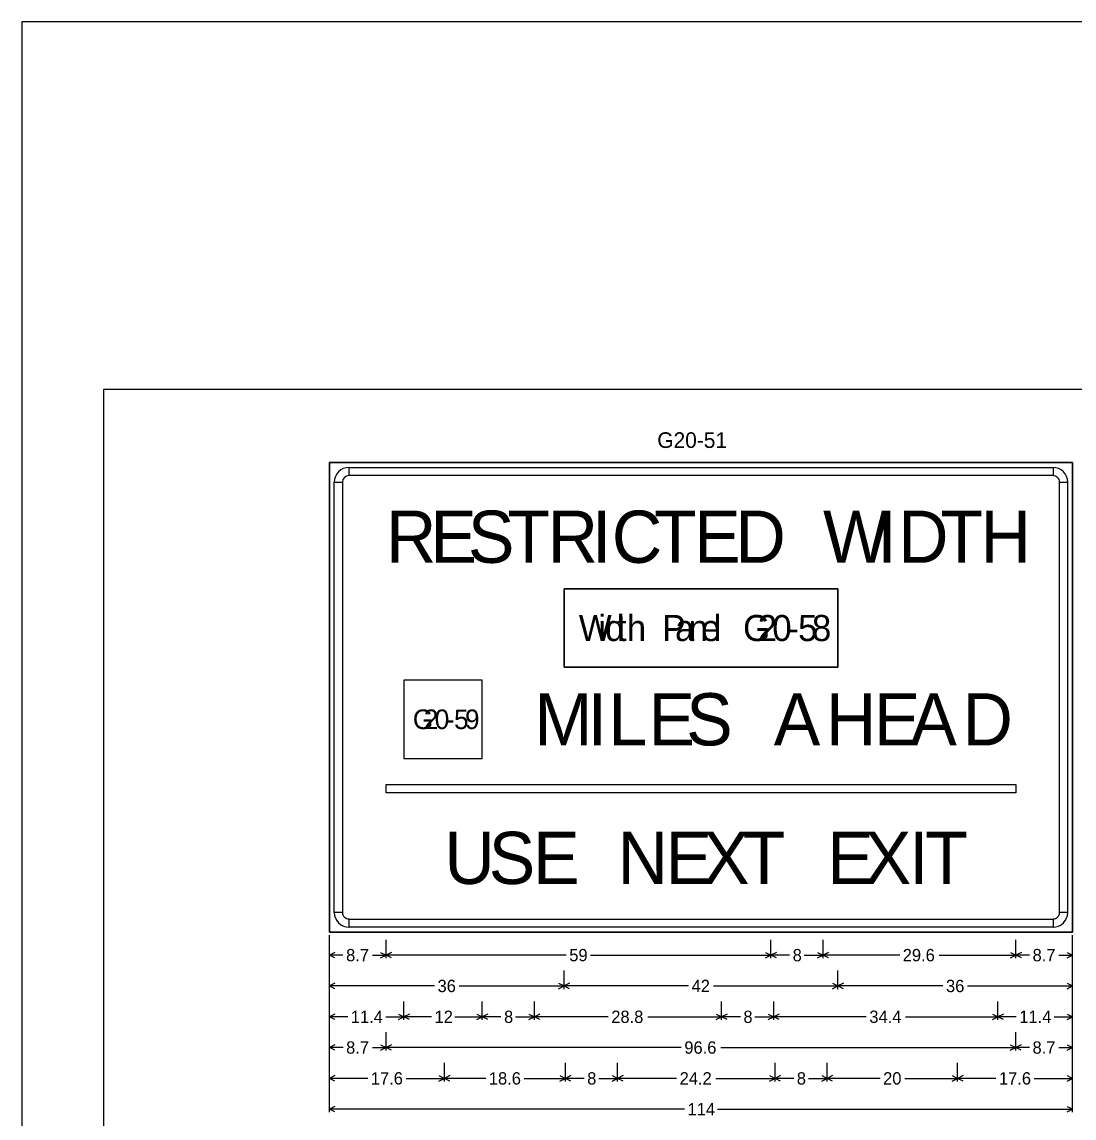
# Model space of a CAD drawing. Extents: x -1403959 to 81668, y -1400582 to 11018.
# Drawn here: x -1403959 to -1402613, y -1399399 to -1397998 of the extents above; entities that cross this region are included whole.
import ezdxf

# ---------------------------------------------------------------- set-up
doc = ezdxf.new("R2010")
doc.units = 0
for name, color, linetype in [('tdCiInt', 7, 'Continuous'), ('tdCiIntRampCL', 7, 'Continuous'), ('tdCiPriRamp', 7, 'Continuous'), ('tdRailNorfolk_South', 7, 'Continuous'), ('trf_Sign_Details_Border', 7, 'Continuous'), ('trf_Sign_Details_Dimensions', 7, 'Continuous')]:
    doc.layers.add(name, color=color, linetype=linetype)

msp = doc.modelspace()

# ---------------------------------------------------------------- linework, layer by layer
at = {"layer": 'tdCiInt'}
for p, q in [((-1403540.4, -1398577.7), (-1403540.4, -1398567.3)), ((-1402640.4, -1398567.3), (-1402640.4, -1398577.7)), ((-1403559.2, -1398586), (-1403548.8, -1398586)), ((-1402632.1, -1398586), (-1402621.7, -1398586)), ((-1402915.4, -1398722.5), (-1403265.4, -1398722.5)), ((-1403265.4, -1398722.5), (-1403265.4, -1398822.5)), ((-1402915.4, -1398822.5), (-1402915.4, -1398722.5)), ((-1403265.4, -1398822.5), (-1402915.4, -1398822.5)), ((-1403370.1, -1398839.1), (-1403470.1, -1398839.1)), ((-1403470.1, -1398839.1), (-1403470.1, -1398939.1)), ((-1403370.1, -1398939.1), (-1403370.1, -1398839.1)), ((-1403470.1, -1398939.1), (-1403370.1, -1398939.1)), ((-1403548.8, -1399136), (-1403559.2, -1399136)), ((-1403540.4, -1399154.8), (-1403540.4, -1399144.4)), ((-1402640.4, -1399144.4), (-1402640.4, -1399154.8)), ((-1402621.7, -1399136), (-1402632.1, -1399136))]:
    msp.add_line(p, q, dxfattribs=at)
for points in [[(-1403565.4, -1399161), (-1402615.4, -1399161), (-1402615.4, -1398561), (-1403565.4, -1398561), (-1403565.4, -1399161)], [(-1402640.4, -1398577.7), (-1403540.4, -1398577.7), (-1403540.4, -1398567.3), (-1402640.4, -1398567.3), (-1402640.4, -1398577.7)], [(-1403548.8, -1398586), (-1403548.8, -1399136), (-1403559.2, -1399136), (-1403559.2, -1398586), (-1403548.8, -1398586)], [(-1402632.1, -1399136), (-1402632.1, -1398586), (-1402621.7, -1398586), (-1402621.7, -1399136), (-1402632.1, -1399136)], [(-1403492.9, -1398972.5), (-1402687.9, -1398972.5), (-1402687.9, -1398982.9), (-1403492.9, -1398982.9), (-1403492.9, -1398972.5)], [(-1403540.4, -1399144.4), (-1402640.4, -1399144.4), (-1402640.4, -1399154.8), (-1403540.4, -1399154.8), (-1403540.4, -1399144.4)]]:
    msp.add_lwpolyline(points, close=True, dxfattribs=at)
for centre, radius, start, end in [((-1403540.4, -1398586), 18.8, 90.0002, 179.9998), ((-1402640.4, -1398586), 18.8, 0, 90.0002), ((-1403540.4, -1398586), 8.33, 90.0002, 179.9998), ((-1402640.4, -1398586), 8.33, 0, 90.0002), ((-1403540.4, -1399136), 18.8, 179.9998, 270.0001), ((-1403540.4, -1399136), 8.33, 179.9998, 270.0001), ((-1402640.4, -1399136), 18.8, 270.0001, 0.0003), ((-1402640.4, -1399136), 8.33, 270.0001, 0.0003)]:
    msp.add_arc(centre, radius, start, end, dxfattribs=at)
at = {"layer": 'tdCiIntRampCL'}
msp.add_lwpolyline([(-1403958.5, -1400581.8), (-1400614.5, -1400581.8), (-1400614.5, -1397997.8), (-1403958.5, -1397997.8)], close=True, dxfattribs=at)
at = {"layer": 'tdCiPriRamp'}
msp.add_lwpolyline([(-1403854, -1398467.3), (-1400719, -1398467.3), (-1400719, -1400477.3), (-1403854, -1400477.3)], close=True, dxfattribs=at)
at = {"layer": 'trf_Sign_Details_Border'}
for points in [[(-1403565.4, -1398561), (-1402615.4, -1398561), (-1402615.4, -1399161), (-1403565.4, -1399161)], [(-1403265.4, -1398722.5), (-1402915.4, -1398722.5), (-1402915.4, -1398822.5), (-1403265.4, -1398822.5)], [(-1403370.1, -1398839.1), (-1403470.1, -1398839.1), (-1403470.1, -1398939.1), (-1403370.1, -1398939.1)]]:
    msp.add_lwpolyline(points, close=True, dxfattribs=at)
at = {"layer": 'trf_Sign_Details_Dimensions'}
for p, q in [((-1403565.4, -1399391.3), (-1403565.4, -1399165)), ((-1403565.4, -1399194.5), (-1403565.4, -1399170.9)), ((-1403493.1, -1399194.5), (-1403493.1, -1399170.9)), ((-1403001.1, -1399194.5), (-1403001.1, -1399170.9)), ((-1402934.4, -1399194.5), (-1402934.4, -1399170.9)), ((-1402687.8, -1399194.5), (-1402687.8, -1399170.9)), ((-1402687.8, -1399194.5), (-1402687.8, -1399170.9)), ((-1402615.4, -1399391.3), (-1402615.4, -1399165)), ((-1402615.4, -1399194.5), (-1402615.4, -1399170.9)), ((-1403558.4, -1399187), (-1403565.4, -1399190.5)), ((-1403500.1, -1399187), (-1403493.1, -1399190.5)), ((-1403486.1, -1399187), (-1403493.1, -1399190.5)), ((-1403008.1, -1399187), (-1403001.1, -1399190.5)), ((-1402994.1, -1399187), (-1403001.1, -1399190.5)), ((-1402941.5, -1399187), (-1402934.4, -1399190.5)), ((-1402927.4, -1399187), (-1402934.4, -1399190.5)), ((-1402694.8, -1399187), (-1402687.8, -1399190.5)), ((-1402680.7, -1399187), (-1402687.8, -1399190.5)), ((-1402622.5, -1399187), (-1402615.4, -1399190.5)), ((-1403548.1, -1399190.5), (-1403565.4, -1399190.5)), ((-1403558.4, -1399194.1), (-1403565.4, -1399190.5)), ((-1403510.4, -1399190.5), (-1403493.1, -1399190.5)), ((-1403500.1, -1399194.1), (-1403493.1, -1399190.5)), ((-1403262.7, -1399190.5), (-1403493.1, -1399190.5)), ((-1403486.1, -1399194.1), (-1403493.1, -1399190.5)), ((-1403231.5, -1399190.5), (-1403001.1, -1399190.5)), ((-1403008.1, -1399194.1), (-1403001.1, -1399190.5)), ((-1402977.1, -1399190.5), (-1403001.1, -1399190.5)), ((-1402994.1, -1399194.1), (-1403001.1, -1399190.5)), ((-1402958.4, -1399190.5), (-1402934.4, -1399190.5)), ((-1402941.5, -1399194.1), (-1402934.4, -1399190.5)), ((-1402836.4, -1399190.5), (-1402934.4, -1399190.5)), ((-1402927.4, -1399194.1), (-1402934.4, -1399190.5)), ((-1402785.8, -1399190.5), (-1402687.8, -1399190.5)), ((-1402694.8, -1399194.1), (-1402687.8, -1399190.5)), ((-1402670.4, -1399190.5), (-1402687.8, -1399190.5)), ((-1402680.7, -1399194.1), (-1402687.8, -1399190.5)), ((-1402632.8, -1399190.5), (-1402615.4, -1399190.5)), ((-1402622.5, -1399194.1), (-1402615.4, -1399190.5)), ((-1403565.4, -1399233.9), (-1403565.4, -1399210.2)), ((-1403265.4, -1399233.9), (-1403265.4, -1399210.2)), ((-1402915.4, -1399233.9), (-1402915.4, -1399210.2)), ((-1402915.4, -1399233.9), (-1402915.4, -1399210.2)), ((-1402615.4, -1399233.9), (-1402615.4, -1399210.2)), ((-1403558.4, -1399226.4), (-1403565.4, -1399229.9)), ((-1403431.1, -1399229.9), (-1403565.4, -1399229.9)), ((-1403558.4, -1399233.4), (-1403565.4, -1399229.9)), ((-1403399.7, -1399229.9), (-1403265.4, -1399229.9)), ((-1403272.5, -1399226.4), (-1403265.4, -1399229.9)), ((-1403272.5, -1399233.4), (-1403265.4, -1399229.9)), ((-1403258.4, -1399226.4), (-1403265.4, -1399229.9)), ((-1403106.3, -1399229.9), (-1403265.4, -1399229.9)), ((-1403258.4, -1399233.4), (-1403265.4, -1399229.9)), ((-1403074.5, -1399229.9), (-1402915.4, -1399229.9)), ((-1402922.5, -1399226.4), (-1402915.4, -1399229.9)), ((-1402922.5, -1399233.4), (-1402915.4, -1399229.9)), ((-1402908.4, -1399226.4), (-1402915.4, -1399229.9)), ((-1402781.1, -1399229.9), (-1402915.4, -1399229.9)), ((-1402908.4, -1399233.4), (-1402915.4, -1399229.9)), ((-1402749.7, -1399229.9), (-1402615.4, -1399229.9)), ((-1402622.5, -1399226.4), (-1402615.4, -1399229.9)), ((-1402622.5, -1399233.4), (-1402615.4, -1399229.9)), ((-1403565.4, -1399273.2), (-1403565.4, -1399249.6)), ((-1403470.1, -1399273.2), (-1403470.1, -1399249.6)), ((-1403370.1, -1399273.2), (-1403370.1, -1399249.6)), ((-1403303.4, -1399273.2), (-1403303.4, -1399249.6)), ((-1403064.1, -1399273.2), (-1403064.1, -1399249.6)), ((-1402997.4, -1399273.2), (-1402997.4, -1399249.6)), ((-1402710.8, -1399273.2), (-1402710.8, -1399249.6)), ((-1402710.8, -1399273.2), (-1402710.8, -1399249.6)), ((-1402615.4, -1399273.2), (-1402615.4, -1399249.6)), ((-1403558.4, -1399265.8), (-1403565.4, -1399269.3)), ((-1403542.1, -1399269.3), (-1403565.4, -1399269.3)), ((-1403558.4, -1399272.8), (-1403565.4, -1399269.3)), ((-1403493.5, -1399269.3), (-1403470.1, -1399269.3)), ((-1403477.1, -1399265.8), (-1403470.1, -1399269.3)), ((-1403477.1, -1399272.8), (-1403470.1, -1399269.3)), ((-1403463.1, -1399265.8), (-1403470.1, -1399269.3)), ((-1403434.9, -1399269.3), (-1403470.1, -1399269.3)), ((-1403463.1, -1399272.8), (-1403470.1, -1399269.3)), ((-1403405.3, -1399269.3), (-1403370.1, -1399269.3)), ((-1403377.1, -1399265.8), (-1403370.1, -1399269.3)), ((-1403377.1, -1399272.8), (-1403370.1, -1399269.3)), ((-1403363.1, -1399265.8), (-1403370.1, -1399269.3)), ((-1403346.1, -1399269.3), (-1403370.1, -1399269.3)), ((-1403363.1, -1399272.8), (-1403370.1, -1399269.3)), ((-1403327.4, -1399269.3), (-1403303.4, -1399269.3)), ((-1403310.5, -1399265.8), (-1403303.4, -1399269.3)), ((-1403310.5, -1399272.8), (-1403303.4, -1399269.3)), ((-1403296.4, -1399265.8), (-1403303.4, -1399269.3)), ((-1403209, -1399269.3), (-1403303.4, -1399269.3)), ((-1403296.4, -1399272.8), (-1403303.4, -1399269.3)), ((-1403158.5, -1399269.3), (-1403064.1, -1399269.3)), ((-1403071.1, -1399265.8), (-1403064.1, -1399269.3)), ((-1403071.1, -1399272.8), (-1403064.1, -1399269.3)), ((-1403057.1, -1399265.8), (-1403064.1, -1399269.3)), ((-1403040.1, -1399269.3), (-1403064.1, -1399269.3)), ((-1403057.1, -1399272.8), (-1403064.1, -1399269.3)), ((-1403021.4, -1399269.3), (-1402997.4, -1399269.3)), ((-1403004.5, -1399265.8), (-1402997.4, -1399269.3)), ((-1403004.5, -1399272.8), (-1402997.4, -1399269.3)), ((-1402990.4, -1399265.8), (-1402997.4, -1399269.3)), ((-1402879.1, -1399269.3), (-1402997.4, -1399269.3)), ((-1402990.4, -1399272.8), (-1402997.4, -1399269.3)), ((-1402829.1, -1399269.3), (-1402710.8, -1399269.3)), ((-1402717.8, -1399265.8), (-1402710.8, -1399269.3)), ((-1402717.8, -1399272.8), (-1402710.8, -1399269.3)), ((-1402703.7, -1399265.8), (-1402710.8, -1399269.3)), ((-1402687.4, -1399269.3), (-1402710.8, -1399269.3)), ((-1402703.7, -1399272.8), (-1402710.8, -1399269.3)), ((-1402638.8, -1399269.3), (-1402615.4, -1399269.3)), ((-1402622.5, -1399265.8), (-1402615.4, -1399269.3)), ((-1402622.5, -1399272.8), (-1402615.4, -1399269.3)), ((-1403565.4, -1399312.6), (-1403565.4, -1399289)), ((-1403492.9, -1399312.6), (-1403492.9, -1399289)), ((-1402687.9, -1399312.6), (-1402687.9, -1399289)), ((-1402687.9, -1399312.6), (-1402687.9, -1399289)), ((-1402615.4, -1399312.6), (-1402615.4, -1399289)), ((-1403558.4, -1399305.1), (-1403565.4, -1399308.7)), ((-1403548, -1399308.7), (-1403565.4, -1399308.7)), ((-1403558.4, -1399312.2), (-1403565.4, -1399308.7)), ((-1403510.4, -1399308.7), (-1403492.9, -1399308.7)), ((-1403500, -1399305.1), (-1403492.9, -1399308.7)), ((-1403500, -1399312.2), (-1403492.9, -1399308.7)), ((-1403485.9, -1399305.1), (-1403492.9, -1399308.7)), ((-1403115.6, -1399308.7), (-1403492.9, -1399308.7)), ((-1403485.9, -1399312.2), (-1403492.9, -1399308.7)), ((-1403065.2, -1399308.7), (-1402687.9, -1399308.7)), ((-1402695, -1399305.1), (-1402687.9, -1399308.7)), ((-1402695, -1399312.2), (-1402687.9, -1399308.7)), ((-1402680.9, -1399305.1), (-1402687.9, -1399308.7)), ((-1402670.5, -1399308.7), (-1402687.9, -1399308.7)), ((-1402680.9, -1399312.2), (-1402687.9, -1399308.7)), ((-1402632.9, -1399308.7), (-1402615.4, -1399308.7)), ((-1402622.5, -1399305.1), (-1402615.4, -1399308.7)), ((-1402622.5, -1399312.2), (-1402615.4, -1399308.7)), ((-1403565.4, -1399352), (-1403565.4, -1399328.3)), ((-1403418.4, -1399352), (-1403418.4, -1399328.3)), ((-1403263.8, -1399352), (-1403263.8, -1399328.3)), ((-1403197.1, -1399352), (-1403197.1, -1399328.3)), ((-1402995.8, -1399352), (-1402995.8, -1399328.3)), ((-1402929.1, -1399352), (-1402929.1, -1399328.3)), ((-1402762.4, -1399352), (-1402762.4, -1399328.3)), ((-1402762.4, -1399352), (-1402762.4, -1399328.3)), ((-1402615.4, -1399352), (-1402615.4, -1399328.3)), ((-1403558.4, -1399344.5), (-1403565.4, -1399348)), ((-1403516.4, -1399348), (-1403565.4, -1399348)), ((-1403558.4, -1399351.6), (-1403565.4, -1399348)), ((-1403467.5, -1399348), (-1403418.4, -1399348)), ((-1403425.5, -1399344.5), (-1403418.4, -1399348)), ((-1403425.5, -1399351.6), (-1403418.4, -1399348)), ((-1403411.4, -1399344.5), (-1403418.4, -1399348)), ((-1403365.6, -1399348), (-1403418.4, -1399348)), ((-1403411.4, -1399351.6), (-1403418.4, -1399348)), ((-1403316.6, -1399348), (-1403263.8, -1399348)), ((-1403270.8, -1399344.5), (-1403263.8, -1399348)), ((-1403270.8, -1399351.6), (-1403263.8, -1399348)), ((-1403256.7, -1399344.5), (-1403263.8, -1399348)), ((-1403239.8, -1399348), (-1403263.8, -1399348)), ((-1403256.7, -1399351.6), (-1403263.8, -1399348)), ((-1403221.1, -1399348), (-1403197.1, -1399348)), ((-1403204.1, -1399344.5), (-1403197.1, -1399348)), ((-1403204.1, -1399351.6), (-1403197.1, -1399348)), ((-1403190.1, -1399344.5), (-1403197.1, -1399348)), ((-1403121.6, -1399348), (-1403197.1, -1399348)), ((-1403190.1, -1399351.6), (-1403197.1, -1399348)), ((-1403071.3, -1399348), (-1402995.8, -1399348)), ((-1403002.8, -1399344.5), (-1402995.8, -1399348)), ((-1403002.8, -1399351.6), (-1402995.8, -1399348)), ((-1402988.7, -1399344.5), (-1402995.8, -1399348)), ((-1402971.8, -1399348), (-1402995.8, -1399348)), ((-1402988.7, -1399351.6), (-1402995.8, -1399348)), ((-1402953.1, -1399348), (-1402929.1, -1399348)), ((-1402936.1, -1399344.5), (-1402929.1, -1399348)), ((-1402936.1, -1399351.6), (-1402929.1, -1399348)), ((-1402922.1, -1399344.5), (-1402929.1, -1399348)), ((-1402861.5, -1399348), (-1402929.1, -1399348)), ((-1402922.1, -1399351.6), (-1402929.1, -1399348)), ((-1402830, -1399348), (-1402762.4, -1399348)), ((-1402769.5, -1399344.5), (-1402762.4, -1399348)), ((-1402769.5, -1399351.6), (-1402762.4, -1399348)), ((-1402755.4, -1399344.5), (-1402762.4, -1399348)), ((-1402713.4, -1399348), (-1402762.4, -1399348)), ((-1402755.4, -1399351.6), (-1402762.4, -1399348)), ((-1402664.5, -1399348), (-1402615.4, -1399348)), ((-1402622.5, -1399344.5), (-1402615.4, -1399348)), ((-1402622.5, -1399351.6), (-1402615.4, -1399348)), ((-1403558.4, -1399383.9), (-1403565.4, -1399387.4)), ((-1402622.5, -1399383.9), (-1402615.4, -1399387.4)), ((-1403111.6, -1399387.4), (-1403565.4, -1399387.4)), ((-1403558.4, -1399390.9), (-1403565.4, -1399387.4)), ((-1403069.3, -1399387.4), (-1402615.4, -1399387.4)), ((-1402622.5, -1399390.9), (-1402615.4, -1399387.4))]:
    msp.add_line(p, q, dxfattribs=at)

# ---------------------------------------------------------------- texts
at = {"layer": 'tdCiInt'}
for s, height, p in [('R', 66.7, (-1403493.1, -1398689.1)), ('E', 66.7, (-1403436.4, -1398689.1)), ('S', 66.7, (-1403388.4, -1398689.1)), ('T', 66.7, (-1403337.8, -1398689.1)), ('R', 66.7, (-1403286.4, -1398689.1)), ('I', 66.7, (-1403229.8, -1398689.1)), ('C', 66.7, (-1403204.4, -1398689.1)), ('T', 66.7, (-1403150.4, -1398689.1)), ('E', 66.7, (-1403099.1, -1398689.1)), ('D', 66.7, (-1403046.4, -1398689.1)), ('W', 66.7, (-1402934.4, -1398689.1)), ('I', 66.7, (-1402865.1, -1398689.1)), ('D', 66.7, (-1402838.4, -1398689.1)), ('T', 66.7, (-1402784.4, -1398689.1)), ('H', 66.7, (-1402733.1, -1398689.1)), ('i', 33.3, (-1403221.6, -1398789.1)), ('d', 33.3, (-1403212.9, -1398789.1)), ('h', 33.3, (-1403185.3, -1398789.1)), ('l', 33.3, (-1403074.3, -1398789.1)), ('W', 33.3, (-1403246.6, -1398789.1)), ('t', 33.3, (-1403197.9, -1398789.1)), ('P', 33.3, (-1403139.9, -1398789.1)), ('a', 33.3, (-1403123.6, -1398789.1)), ('n', 33.3, (-1403106.3, -1398789.1)), ('e', 33.3, (-1403090.3, -1398789.1)), ('G', 33.3, (-1403036.6, -1398789.1)), ('2', 33.3, (-1403017.9, -1398789.1)), ('0', 33.3, (-1402999.3, -1398789.1)), ('5', 33.3, (-1402966.3, -1398789.1)), ('8', 33.3, (-1402948.6, -1398789.1)), ('-', 33.3, (-1402980.3, -1398789.1)), ('M', 66.7, (-1403303.4, -1398922.5)), ('I', 66.7, (-1403235.4, -1398922.5)), ('L', 66.7, (-1403208.8, -1398922.5)), ('E', 66.7, (-1403157.4, -1398922.5)), ('S', 66.7, (-1403109.4, -1398922.5)), ('A', 66.7, (-1402997.4, -1398922.5)), ('H', 66.7, (-1402930.8, -1398922.5)), ('E', 66.7, (-1402869.4, -1398922.5)), ('A', 66.7, (-1402822.8, -1398922.5)), ('D', 66.7, (-1402756.1, -1398922.5)), ('G', 25, (-1403458.8, -1398901.6)), ('2', 25, (-1403444.8, -1398901.6)), ('0', 25, (-1403430.8, -1398901.6)), ('5', 25, (-1403406.1, -1398901.6)), ('9', 25, (-1403392.1, -1398901.6)), ('-', 25, (-1403416.6, -1398901.6)), ('U', 66.7, (-1403418.4, -1399099.6)), ('S', 66.7, (-1403361.8, -1399099.6)), ('E', 66.7, (-1403305.1, -1399099.6)), ('N', 66.7, (-1403197.1, -1399099.6)), ('E', 66.7, (-1403135.8, -1399099.6)), ('X', 66.7, (-1403087.8, -1399099.6)), ('T', 66.7, (-1403037.1, -1399099.6)), ('E', 66.7, (-1402929.1, -1399099.6)), ('X', 66.7, (-1402881.1, -1399099.6)), ('I', 66.7, (-1402824.4, -1399099.6)), ('T', 66.7, (-1402803.8, -1399099.6))]:
    msp.add_text(s, height=height, dxfattribs=at).set_placement(p)
at = {"layer": 'tdRailNorfolk_South'}
msp.add_text('G20-51', height=20, dxfattribs=at).set_placement((-1403146.3, -1398542.3))
at = {"layer": 'trf_Sign_Details_Dimensions'}
for s, height, p in [('8.7', 15.75, (-1403544.1, -1399198.4)), ('59', 15.75, (-1403258.8, -1399198.4)), ('8', 15.7, (-1402973.2, -1399198.4)), ('29.6', 15.75, (-1402832.5, -1399198.4)), ('8.7', 15.75, (-1402666.5, -1399198.4)), ('36', 15.75, (-1403427.2, -1399237.8)), ('42', 15.75, (-1403102.4, -1399237.8)), ('36', 15.75, (-1402777.2, -1399237.8)), ('11.4', 15.75, (-1403538.1, -1399277.2)), ('12', 15.75, (-1403431, -1399277.2)), ('8', 15.7, (-1403342.2, -1399277.2)), ('28.8', 15.75, (-1403205.1, -1399277.2)), ('8', 15.7, (-1403036.2, -1399277.2)), ('34.4', 15.75, (-1402875.2, -1399277.2)), ('11.4', 15.75, (-1402683.5, -1399277.2)), ('8.7', 15.75, (-1403544.1, -1399316.5)), ('96.6', 15.75, (-1403111.7, -1399316.5)), ('8.7', 15.75, (-1402666.6, -1399316.5)), ('17.6', 15.75, (-1403512.5, -1399355.9)), ('18.6', 15.75, (-1403361.6, -1399355.9)), ('8', 15.7, (-1403235.9, -1399355.9)), ('24.2', 15.75, (-1403117.7, -1399355.9)), ('8', 15.7, (-1402967.9, -1399355.9)), ('20', 15.75, (-1402857.6, -1399355.9)), ('17.6', 15.75, (-1402709.5, -1399355.9)), ('114', 15.75, (-1403107.6, -1399395.3))]:
    msp.add_text(s, height=height, dxfattribs=at).set_placement(p)

doc.saveas('drawing.dxf')
